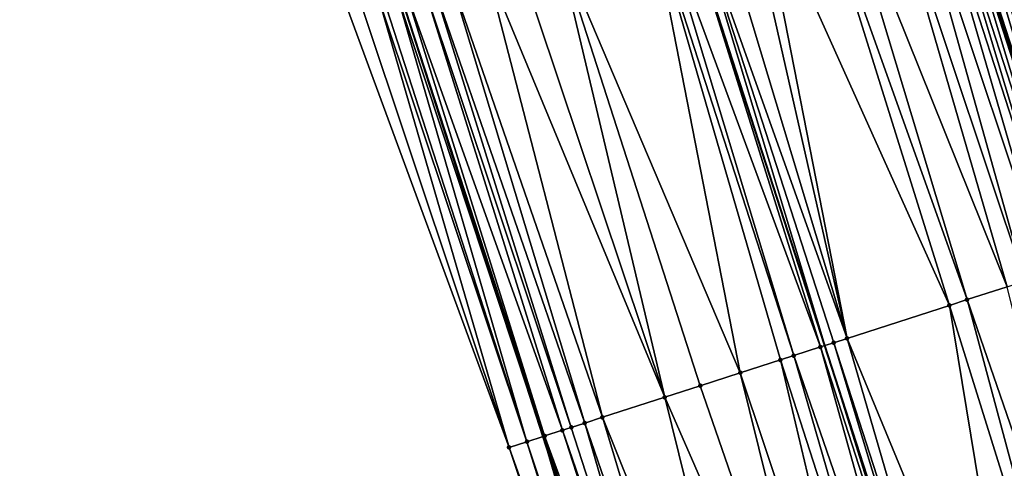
# Model space of a CAD drawing. Header units: feet. Extents: x 2004186 to 2014793, y 836912 to 864902.
# Tile 809 of 974: x 2004818 to 2004860, y 858045 to 858065. Entities that reach past the tile are written whole.
import ezdxf

# ---------------------------------------------------------------- set-up
doc = ezdxf.new("R2010")
doc.units = ezdxf.units.FT
doc.header["$LTSCALE"] = 100
doc.header["$MEASUREMENT"] = 0
for name, color, linetype, lineweight in [('EP_Travel Lane', 5, 'Continuous', 40), ('GPL_Skip Line', 2, 'Continuous', 40), ('Road Shots', 4, 'Continuous', 200), ('Road X-Section', 30, 'Continuous', 13)]:
    doc.layers.add(name, color=color, linetype=linetype, lineweight=lineweight)
doc.layers.add('I-77 SB_MM21-27-Surface-Border', color=7, linetype='Continuous')
doc.layers.add('I-77 SB_MM21-27-Surface-TIN', color=7, linetype='Continuous')

msp = doc.modelspace()

# ---------------------------------------------------------------- linework, layer by layer
at = {"layer": 'EP_Travel Lane'}
for points in [[(2004881.873520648, 857997.0684669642, 458.5691292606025), (2004875.747536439, 858016.1071297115, 458.5192208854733), (2004869.613133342, 858035.1499356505, 458.4484811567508), (2004863.477369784, 858054.1854238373, 458.3821357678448), (2004857.341625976, 858073.2208507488, 458.3037981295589), (2004851.205908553, 858092.2561958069, 458.2094438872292), (2004845.070229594, 858111.2914215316, 458.0917910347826), (2004838.93455364, 858130.3266379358, 457.9722679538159), (2004832.798871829, 858149.3618725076, 457.8563166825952), (2004826.6632275, 858168.3969907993, 457.7176259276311), (2004820.505195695, 858187.4350386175, 457.5665539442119), (2004814.337610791, 858206.459555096, 457.395103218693), (2004808.170107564, 858225.4838196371, 457.1969091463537), (2004802.002588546, 858244.5081328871, 457.0038855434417), (2004795.835165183, 858263.5321510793, 456.7795421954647), (2004789.667681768, 858282.5563545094, 456.5748603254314)], [(2004858.811787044, 857989.6379043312, 458.615256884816), (2004852.716852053, 858008.6865639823, 458.5591593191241), (2004846.597970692, 858027.7177653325, 458.4890646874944), (2004840.462217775, 858046.753220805, 458.4162963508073), (2004834.326472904, 858065.7886513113, 458.3386561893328), (2004828.190817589, 858084.823803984, 458.2066938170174), (2004822.055156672, 858103.8589740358, 458.0780883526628), (2004815.91946333, 858122.8942446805, 457.9692068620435), (2004809.783778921, 858141.9294876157, 457.8548856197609), (2004803.648109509, 858160.96468402, 457.731464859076), (2004797.499597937, 858179.9822164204, 457.5630751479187), (2004791.336236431, 858199.0082858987, 457.4093773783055), (2004785.172976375, 858218.0340422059, 457.2224387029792), (2004779.009815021, 858237.0594938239, 457.0031594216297), (2004772.846611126, 858256.0850767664, 456.7978183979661), (2004766.683431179, 858275.1105857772, 456.584631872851)]]:
    msp.add_polyline3d(points, dxfattribs=at)
at = {"layer": 'GPL_Skip Line'}
msp.add_polyline3d([(2004870.935166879, 857993.5443366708, 458.8010420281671), (2004864.801595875, 858012.5805491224, 458.746183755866), (2004858.659796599, 858031.614036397, 458.6814921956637), (2004852.513672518, 858050.6461199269, 458.6047081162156), (2004846.367547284, 858069.6782070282, 458.5286224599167), (2004840.221465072, 858088.7101609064, 458.4264794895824), (2004834.07541924, 858107.7420021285, 458.3023016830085), (2004827.929374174, 858126.7738409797, 458.1776602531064), (2004821.783314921, 858145.8057237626, 458.0616115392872), (2004815.637275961, 858164.8375437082, 457.9332722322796), (2004809.48068655, 858183.8656085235, 457.7604443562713), (2004803.317154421, 858202.8914790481, 457.5929444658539), (2004797.153690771, 858221.9171381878, 457.403007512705), (2004790.990242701, 858240.9427492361, 457.2079659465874), (2004784.826929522, 858259.9679438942, 456.9687273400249), (2004778.663469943, 858278.9935904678, 456.7774565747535)], dxfattribs=at)
at = {"layer": 'I-77 SB_MM21-27-Surface-Border', "color": 3, "linetype": 'ByBlock', "lineweight": -2}
msp.add_polyline3d([(2004857.800223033, 857989.3119318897, 458.5795687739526), (2004852.428094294, 858008.5935127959, 458.548836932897), (2004845.337633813, 858027.3105517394, 458.4524328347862), (2004839.001214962, 858046.2810892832, 458.359136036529), (2004832.093858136, 858065.0671550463, 458.2488504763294), (2004825.757494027, 858084.0375230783, 458.1224225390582), (2004819.230837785, 858102.9463369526, 457.977844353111), (2004813.084783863, 858121.9782032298, 457.8585929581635), (2004806.93871774, 858141.0101072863, 457.7467051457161), (2004800.792676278, 858160.041934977, 457.619880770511), (2004794.831159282, 858179.1167813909, 457.4689240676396), (2004788.857836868, 858198.2044604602, 457.3195889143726), (2004783.645625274, 858217.5385342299, 457.1538074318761), (2004778.243193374, 858236.810832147, 456.9733313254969), (2004772.270011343, 858255.8980778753, 456.7779989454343), (2004765.345662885, 858274.6766446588, 456.530457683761)], dxfattribs=at)
at = {"layer": 'I-77 SB_MM21-27-Surface-TIN', "color": 128, "linetype": 'ByBlock', "lineweight": -2}
for points in [[(2004859.881102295, 858074.0398392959, 458.1094974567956), (2004859.500409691, 858073.9170664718, 458.1389181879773), (2004865.836884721, 858054.9463549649, 458.1981775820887)], [(2004860.071450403, 858074.101220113, 458.0936927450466), (2004859.881102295, 858074.0398392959, 458.1094974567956), (2004865.836884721, 858054.9463549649, 458.1981775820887)], [(2004858.548686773, 858073.6101078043, 458.2072658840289), (2004857.977629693, 858073.4260048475, 458.2624048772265), (2004863.933414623, 858054.3325127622, 458.3495683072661)], [(2004858.929382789, 858073.7328700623, 458.1757785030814), (2004858.548686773, 858073.6101078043, 458.2072658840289), (2004865.075505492, 858054.7007908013, 458.253397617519)], [(2004858.548686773, 858073.6101078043, 458.2072658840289), (2004863.933414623, 858054.3325127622, 458.3495683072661), (2004865.075505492, 858054.7007908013, 458.253397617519)], [(2004859.500409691, 858073.9170664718, 458.1389181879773), (2004858.929382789, 858073.7328700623, 458.1757785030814), (2004865.075505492, 858054.7007908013, 458.253397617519)], [(2004859.500409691, 858073.9170664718, 458.1389181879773), (2004865.64654087, 858054.8849609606, 458.2114029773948), (2004865.836884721, 858054.9463549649, 458.1981775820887)], [(2004859.500409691, 858073.9170664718, 458.1389181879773), (2004865.075505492, 858054.7007908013, 458.253397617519), (2004865.64654087, 858054.8849609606, 458.2114029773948)], [(2004857.216260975, 858073.1804081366, 458.3112588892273), (2004856.835583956, 858073.0575870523, 458.3312402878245), (2004862.981701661, 858054.0255232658, 458.411886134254)], [(2004857.216260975, 858073.1804081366, 458.3112588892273), (2004863.362381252, 858054.1483363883, 458.3903474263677), (2004857.341625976, 858073.2208507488, 458.3037981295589)], [(2004857.216260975, 858073.1804081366, 458.3112588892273), (2004862.981701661, 858054.0255232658, 458.411886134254), (2004863.362381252, 858054.1483363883, 458.3903474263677)], [(2004857.787283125, 858073.3646192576, 458.277276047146), (2004857.341625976, 858073.2208507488, 458.3037981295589), (2004863.477369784, 858054.1854238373, 458.3821357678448)], [(2004863.362381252, 858054.1483363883, 458.3903474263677), (2004863.477369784, 858054.1854238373, 458.3821357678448), (2004857.341625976, 858073.2208507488, 458.3037981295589)], [(2004857.977629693, 858073.4260048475, 458.2624048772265), (2004857.787283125, 858073.3646192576, 458.277276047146), (2004863.933414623, 858054.3325127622, 458.3495683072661)], [(2004857.787283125, 858073.3646192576, 458.277276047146), (2004863.477369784, 858054.1854238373, 458.3821357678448), (2004863.933414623, 858054.3325127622, 458.3495683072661)], [(2004856.454915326, 858072.9347399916, 458.3461409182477), (2004855.693585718, 858072.6890221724, 458.3713070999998), (2004862.03003678, 858053.7183848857, 458.4450833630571)], [(2004856.835583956, 858073.0575870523, 458.3312402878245), (2004856.454915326, 858072.9347399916, 458.3461409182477), (2004862.601031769, 858053.9026801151, 458.4275515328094)], [(2004856.454915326, 858072.9347399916, 458.3461409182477), (2004862.03003678, 858053.7183848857, 458.4450833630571), (2004862.601031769, 858053.9026801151, 458.4275515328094)], [(2004856.835583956, 858073.0575870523, 458.3312402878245), (2004862.601031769, 858053.9026801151, 458.4275515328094), (2004862.981701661, 858054.0255232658, 458.411886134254)], [(2004854.741937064, 858072.3818335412, 458.394675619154), (2004852.838659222, 858071.7673960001, 458.4296225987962), (2004860.317081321, 858053.1654078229, 458.4798068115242)], [(2004855.693585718, 858072.6890221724, 458.3713070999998), (2004854.741937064, 858072.3818335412, 458.394675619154), (2004861.07839118, 858053.4111867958, 458.4666018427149)], [(2004854.741937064, 858072.3818335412, 458.394675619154), (2004860.317081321, 858053.1654078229, 458.4798068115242), (2004861.07839118, 858053.4111867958, 458.4666018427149)], [(2004855.693585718, 858072.6890221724, 458.3713070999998), (2004861.07839118, 858053.4111867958, 458.4666018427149), (2004862.03003678, 858053.7183848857, 458.4450833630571)], [(2004852.838659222, 858071.7673960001, 458.4296225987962), (2004851.887029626, 858071.4601483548, 458.4414483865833), (2004858.60412729, 858052.6124263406, 458.513665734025)], [(2004852.838659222, 858071.7673960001, 458.4296225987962), (2004858.60412729, 858052.6124263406, 458.513665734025), (2004860.317081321, 858053.1654078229, 458.4798068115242)], [(2004851.887029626, 858071.4601483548, 458.4414483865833), (2004849.603105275, 858070.7227952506, 458.4778974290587), (2004857.842826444, 858052.3666194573, 458.5214116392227)], [(2004851.887029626, 858071.4601483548, 458.4414483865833), (2004857.842826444, 858052.3666194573, 458.5214116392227), (2004858.60412729, 858052.6124263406, 458.513665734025)], [(2004849.603105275, 858070.7227952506, 458.4778974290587), (2004849.032124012, 858070.5384575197, 458.4871162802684), (2004853.465297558, 858050.9533816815, 458.5956419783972)], [(2004849.603105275, 858070.7227952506, 458.4778974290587), (2004853.465297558, 858050.9533816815, 458.5956419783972), (2004857.842826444, 858052.3666194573, 458.5214116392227)], [(2004849.032124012, 858070.5384575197, 458.4871162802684), (2004847.699824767, 858070.1083659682, 458.5144597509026), (2004853.465297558, 858050.9533816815, 458.5956419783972)], [(2004847.699824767, 858070.1083659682, 458.5144597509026), (2004846.748190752, 858069.8011320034, 458.5289613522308), (2004853.465297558, 858050.9533816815, 458.5956419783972)], [(2004845.415931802, 858069.3709156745, 458.5318992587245), (2004852.323349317, 858050.5846619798, 458.6054267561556), (2004846.367547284, 858069.6782070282, 458.5286224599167)], [(2004846.748190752, 858069.8011320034, 458.5289613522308), (2004846.367547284, 858069.6782070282, 458.5286224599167), (2004852.513672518, 858050.6461199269, 458.6047081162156)], [(2004852.323349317, 858050.5846619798, 458.6054267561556), (2004852.513672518, 858050.6461199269, 458.6047081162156), (2004846.367547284, 858069.6782070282, 458.5286224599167)], [(2004846.748190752, 858069.8011320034, 458.5289613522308), (2004852.513672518, 858050.6461199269, 458.6047081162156), (2004852.89431892, 858050.7690358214, 458.6032708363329)], [(2004846.748190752, 858069.8011320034, 458.5289613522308), (2004852.89431892, 858050.7690358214, 458.6032708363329), (2004853.465297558, 858050.9533816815, 458.5956419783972)], [(2004845.035291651, 858069.2479804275, 458.5295512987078), (2004841.038626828, 858067.9569845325, 458.4705123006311), (2004848.897610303, 858049.478175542, 458.5707572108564)], [(2004845.415931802, 858069.3709156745, 458.5318992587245), (2004845.035291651, 858069.2479804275, 458.5295512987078), (2004851.181424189, 858050.2158707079, 458.6012129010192)], [(2004845.035291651, 858069.2479804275, 458.5295512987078), (2004850.610472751, 858050.0314406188, 458.5923671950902), (2004851.181424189, 858050.2158707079, 458.6012129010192)], [(2004845.035291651, 858069.2479804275, 458.5295512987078), (2004848.897610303, 858049.478175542, 458.5707572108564), (2004850.610472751, 858050.0314406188, 458.5923671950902)], [(2004845.415931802, 858069.3709156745, 458.5318992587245), (2004851.181424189, 858050.2158707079, 458.6012129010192), (2004852.323349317, 858050.5846619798, 458.6054267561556)], [(2004841.038626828, 858067.9569845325, 458.4705123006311), (2004839.325772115, 858067.403695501, 458.4442168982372), (2004845.66221464, 858048.4330846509, 458.5231640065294)], [(2004841.038626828, 858067.9569845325, 458.4705123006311), (2004847.184750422, 858048.924902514, 458.5475920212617), (2004848.897610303, 858049.478175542, 458.5707572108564)], [(2004841.038626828, 858067.9569845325, 458.4705123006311), (2004845.66221464, 858048.4330846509, 458.5231640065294), (2004847.184750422, 858048.924902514, 458.5475920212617)], [(2004839.325772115, 858067.403695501, 458.4442168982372), (2004837.993557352, 858066.9733423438, 458.4203922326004), (2004845.66221464, 858048.4330846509, 458.5231640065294)], [(2004837.993557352, 858066.9733423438, 458.4203922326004), (2004836.471023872, 858066.4815173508, 458.3945695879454), (2004842.997786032, 858047.5723754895, 458.4749577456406)], [(2004837.993557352, 858066.9733423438, 458.4203922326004), (2004842.997786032, 858047.5723754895, 458.4749577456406), (2004845.66221464, 858048.4330846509, 458.5231640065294)], [(2004836.471023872, 858066.4815173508, 458.3945695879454), (2004835.709749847, 858066.2356274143, 458.3860709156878), (2004842.236511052, 858047.3264885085, 458.4670371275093)], [(2004836.471023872, 858066.4815173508, 458.3945695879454), (2004842.236511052, 858047.3264885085, 458.4670371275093), (2004842.997786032, 858047.5723754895, 458.4749577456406)], [(2004835.329123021, 858066.1126509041, 458.3756521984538), (2004834.567881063, 858065.8666616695, 458.3477314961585), (2004841.284932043, 858047.0190842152, 458.4482237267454)], [(2004835.709749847, 858066.2356274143, 458.3860709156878), (2004835.329123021, 858066.1126509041, 458.3756521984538), (2004841.6655592, 858047.1420597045, 458.4584427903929)], [(2004835.329123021, 858066.1126509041, 458.3756521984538), (2004841.284932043, 858047.0190842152, 458.4482237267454), (2004841.6655592, 858047.1420597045, 458.4584427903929)], [(2004835.709749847, 858066.2356274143, 458.3860709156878), (2004841.6655592, 858047.1420597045, 458.4584427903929), (2004842.236511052, 858047.3264885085, 458.4670371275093)], [(2004834.187260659, 858065.7436652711, 458.3334227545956), (2004833.6163122, 858065.5592259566, 458.3227726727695), (2004839.762443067, 858046.5271214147, 458.3954470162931)], [(2004834.187260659, 858065.7436652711, 458.3334227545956), (2004840.462217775, 858046.753220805, 458.4162963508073), (2004834.326472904, 858065.7886513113, 458.3386561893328)], [(2004834.187260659, 858065.7436652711, 458.3334227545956), (2004839.762443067, 858046.5271214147, 458.3954470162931), (2004840.462217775, 858046.753220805, 458.4162963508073)], [(2004834.567881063, 858065.8666616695, 458.3477314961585), (2004834.326472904, 858065.7886513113, 458.3386561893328), (2004840.523693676, 858046.7730838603, 458.4181279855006)], [(2004840.523693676, 858046.7730838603, 458.4181279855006), (2004834.326472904, 858065.7886513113, 458.3386561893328), (2004840.462217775, 858046.753220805, 458.4162963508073)], [(2004834.567881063, 858065.8666616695, 458.3477314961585), (2004840.523693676, 858046.7730838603, 458.4181279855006), (2004841.284932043, 858047.0190842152, 458.4482237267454)], [(2004832.664777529, 858065.2516843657, 458.2771048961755), (2004832.093858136, 858065.0671550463, 458.2488504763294), (2004839.001214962, 858046.2810892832, 458.359136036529)], [(2004833.426000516, 858065.4977323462, 458.3165158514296), (2004832.664777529, 858065.2516843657, 458.2771048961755), (2004839.001214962, 858046.2810892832, 458.359136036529)], [(2004833.6163122, 858065.5592259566, 458.3227726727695), (2004833.426000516, 858065.4977323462, 458.3165158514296), (2004839.762443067, 858046.5271214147, 458.3954470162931)], [(2004833.426000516, 858065.4977323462, 458.3165158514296), (2004839.001214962, 858046.2810892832, 458.359136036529), (2004839.762443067, 858046.5271214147, 458.3954470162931)], [(2004860.317081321, 858053.1654078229, 458.4798068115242), (2004858.60412729, 858052.6124263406, 458.513665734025), (2004865.130915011, 858033.703205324, 458.5785660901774)], [(2004858.60412729, 858052.6124263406, 458.513665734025), (2004857.842826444, 858052.3666194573, 458.5214116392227), (2004863.798632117, 858033.2730631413, 458.5960075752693)], [(2004858.60412729, 858052.6124263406, 458.513665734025), (2004863.798632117, 858033.2730631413, 458.5960075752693), (2004865.130915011, 858033.703205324, 458.5785660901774)], [(2004857.842826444, 858052.3666194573, 458.5214116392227), (2004853.465297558, 858050.9533816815, 458.5956419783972), (2004861.13404069, 858032.4128581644, 458.6464183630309)], [(2004857.842826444, 858052.3666194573, 458.5214116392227), (2004861.13404069, 858032.4128581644, 458.6464183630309), (2004863.798632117, 858033.2730631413, 458.5960075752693)], [(2004853.465297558, 858050.9533816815, 458.5956419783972), (2004852.89431892, 858050.7690358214, 458.6032708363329), (2004859.040444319, 858031.7369482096, 458.6792562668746)], [(2004853.465297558, 858050.9533816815, 458.5956419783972), (2004859.040444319, 858031.7369482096, 458.6792562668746), (2004861.13404069, 858032.4128581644, 458.6464183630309)], [(2004852.323349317, 858050.5846619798, 458.6054267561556), (2004851.181424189, 858050.2158707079, 458.6012129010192), (2004857.708189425, 858031.3067193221, 458.6797388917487)], [(2004852.323349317, 858050.5846619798, 458.6054267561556), (2004858.46947274, 858031.5525804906, 458.6826101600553), (2004852.513672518, 858050.6461199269, 458.6047081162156)], [(2004852.323349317, 858050.5846619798, 458.6054267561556), (2004857.708189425, 858031.3067193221, 458.6797388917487), (2004858.46947274, 858031.5525804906, 458.6826101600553)], [(2004852.89431892, 858050.7690358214, 458.6032708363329), (2004852.513672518, 858050.6461199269, 458.6047081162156), (2004858.659796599, 858031.614036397, 458.6814921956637)], [(2004858.46947274, 858031.5525804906, 458.6826101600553), (2004858.659796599, 858031.614036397, 458.6814921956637), (2004852.513672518, 858050.6461199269, 458.6047081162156)], [(2004852.89431892, 858050.7690358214, 458.6032708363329), (2004858.659796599, 858031.614036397, 458.6814921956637), (2004859.040444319, 858031.7369482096, 458.6792562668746)], [(2004850.610472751, 858050.0314406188, 458.5923671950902), (2004848.897610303, 858049.478175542, 458.5707572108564), (2004855.234063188, 858030.5075326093, 458.6434321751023)], [(2004851.181424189, 858050.2158707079, 458.6012129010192), (2004850.610472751, 858050.0314406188, 458.5923671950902), (2004856.75659694, 858030.9993567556, 458.6690878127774)], [(2004850.610472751, 858050.0314406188, 458.5923671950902), (2004855.234063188, 858030.5075326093, 458.6434321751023), (2004856.75659694, 858030.9993567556, 458.6690878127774)], [(2004851.181424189, 858050.2158707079, 458.6012129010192), (2004856.75659694, 858030.9993567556, 458.6690878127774), (2004857.708189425, 858031.3067193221, 458.6797388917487)], [(2004848.897610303, 858049.478175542, 458.5707572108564), (2004847.184750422, 858048.924902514, 458.5475920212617), (2004853.711524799, 858030.0157228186, 458.6205843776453)], [(2004848.897610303, 858049.478175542, 458.5707572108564), (2004853.711524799, 858030.0157228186, 458.6205843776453), (2004855.234063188, 858030.5075326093, 458.6434321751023)], [(2004847.184750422, 858048.924902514, 458.5475920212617), (2004845.66221464, 858048.4330846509, 458.5231640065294), (2004853.711524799, 858030.0157228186, 458.6205843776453)], [(2004845.66221464, 858048.4330846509, 458.5231640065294), (2004842.997786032, 858047.5723754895, 458.4749577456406), (2004850.476147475, 858028.970575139, 458.5618865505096)], [(2004845.66221464, 858048.4330846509, 458.5231640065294), (2004850.476147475, 858028.970575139, 458.5618865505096), (2004853.711524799, 858030.0157228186, 458.6205843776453)], [(2004842.997786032, 858047.5723754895, 458.4749577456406), (2004842.236511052, 858047.3264885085, 458.4670371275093), (2004848.763301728, 858028.4172583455, 458.5301626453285)], [(2004842.997786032, 858047.5723754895, 458.4749577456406), (2004848.763301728, 858028.4172583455, 458.5301626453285), (2004850.476147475, 858028.970575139, 458.5618865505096)], [(2004841.6655592, 858047.1420597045, 458.4584427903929), (2004841.284932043, 858047.0190842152, 458.4482237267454), (2004847.811707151, 858028.1099022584, 458.5207788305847)], [(2004842.236511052, 858047.3264885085, 458.4670371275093), (2004841.6655592, 858047.1420597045, 458.4584427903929), (2004847.811707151, 858028.1099022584, 458.5207788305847)], [(2004842.236511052, 858047.3264885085, 458.4670371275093), (2004847.811707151, 858028.1099022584, 458.5207788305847), (2004848.763301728, 858028.4172583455, 458.5301626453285)], [(2004839.762443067, 858046.5271214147, 458.3954470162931), (2004846.098877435, 858027.55653582, 458.4793447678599), (2004840.462217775, 858046.753220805, 458.4162963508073)], [(2004840.523693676, 858046.7730838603, 458.4181279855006), (2004840.462217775, 858046.753220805, 458.4162963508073), (2004846.669825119, 858027.7409775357, 458.4904640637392)], [(2004846.098877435, 858027.55653582, 458.4793447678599), (2004846.597970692, 858027.7177653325, 458.4890646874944), (2004840.462217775, 858046.753220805, 458.4162963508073)], [(2004846.669825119, 858027.7409775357, 458.4904640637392), (2004840.462217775, 858046.753220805, 458.4162963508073), (2004846.597970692, 858027.7177653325, 458.4890646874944)], [(2004841.284932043, 858047.0190842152, 458.4482237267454), (2004840.523693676, 858046.7730838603, 458.4181279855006), (2004847.431075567, 858027.9869404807, 458.5132420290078)], [(2004840.523693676, 858046.7730838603, 458.4181279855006), (2004846.669825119, 858027.7409775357, 458.4904640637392), (2004847.431075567, 858027.9869404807, 458.5132420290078)], [(2004841.284932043, 858047.0190842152, 458.4482237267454), (2004847.431075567, 858027.9869404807, 458.5132420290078), (2004847.811707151, 858028.1099022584, 458.5207788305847)], [(2004839.762443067, 858046.5271214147, 458.3954470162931), (2004839.001214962, 858046.2810892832, 458.359136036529), (2004845.718251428, 858027.4335567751, 458.4684305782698)], [(2004839.001214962, 858046.2810892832, 458.359136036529), (2004845.337633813, 858027.3105517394, 458.4524328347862), (2004845.718251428, 858027.4335567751, 458.4684305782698)], [(2004839.762443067, 858046.5271214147, 458.3954470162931), (2004845.718251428, 858027.4335567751, 458.4684305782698), (2004846.098877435, 858027.55653582, 458.4793447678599)]]:
    msp.add_3dface(points, dxfattribs=at)
at = {"layer": 'Road Shots', "lineweight": 100}
for p in [(2004858.60412729, 858052.6124263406, 458.513665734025), (2004857.842826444, 858052.3666194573, 458.5214116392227), (2004853.465297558, 858050.9533816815, 458.5956419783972), (2004852.323349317, 858050.5846619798, 458.6054267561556), (2004852.89431892, 858050.7690358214, 458.6032708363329), (2004850.610472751, 858050.0314406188, 458.5923671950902), (2004851.181424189, 858050.2158707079, 458.6012129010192), (2004848.897610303, 858049.478175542, 458.5707572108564), (2004847.184750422, 858048.924902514, 458.5475920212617), (2004845.66221464, 858048.4330846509, 458.5231640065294), (2004842.997786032, 858047.5723754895, 458.4749577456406), (2004841.6655592, 858047.1420597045, 458.4584427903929), (2004842.236511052, 858047.3264885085, 458.4670371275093), (2004840.523693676, 858046.7730838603, 458.4181279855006), (2004841.284932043, 858047.0190842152, 458.4482237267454), (2004839.001214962, 858046.2810892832, 458.359136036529), (2004839.762443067, 858046.5271214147, 458.3954470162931)]:
    msp.add_point(p, dxfattribs=at)
at = {"layer": 'Road X-Section', "extrusion": (0.3073036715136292, -0.9515963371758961, 0.005372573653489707), "elevation": -200416.8497766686, "flags": 128}
msp.add_lwpolyline([(2171509.562737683, 1535.135578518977), (2171510.362737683, 1535.171890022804), (2171511.162737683, 1535.194571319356), (2171511.962737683, 1535.22466749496), (2171512.362737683, 1535.234886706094), (2171512.962737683, 1535.24348116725), (2171513.762737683, 1535.251401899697), (2171516.562737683, 1535.299608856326), (2171518.162737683, 1535.324037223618), (2171519.962737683, 1535.347202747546), (2171521.762737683, 1535.368813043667), (2171522.362737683, 1535.377658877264), (2171523.562737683, 1535.381872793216), (2171524.162737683, 1535.379716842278), (2171524.762737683, 1535.372087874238), (2171529.362737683, 1535.297856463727), (2171530.162737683, 1535.290110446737), (2171531.962737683, 1535.256251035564), (2171532.762737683, 1535.243045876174), (2171533.762737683, 1535.221527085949), (2171534.362737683, 1535.20399500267), (2171534.762737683, 1535.188329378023), (2171535.162737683, 1535.166790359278), (2171535.762737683, 1535.126010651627), (2171536.962737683, 1535.029838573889), (2171537.562737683, 1534.987843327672), (2171537.762737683, 1534.97461774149)], dxfattribs=at)

doc.saveas('drawing.dxf')
